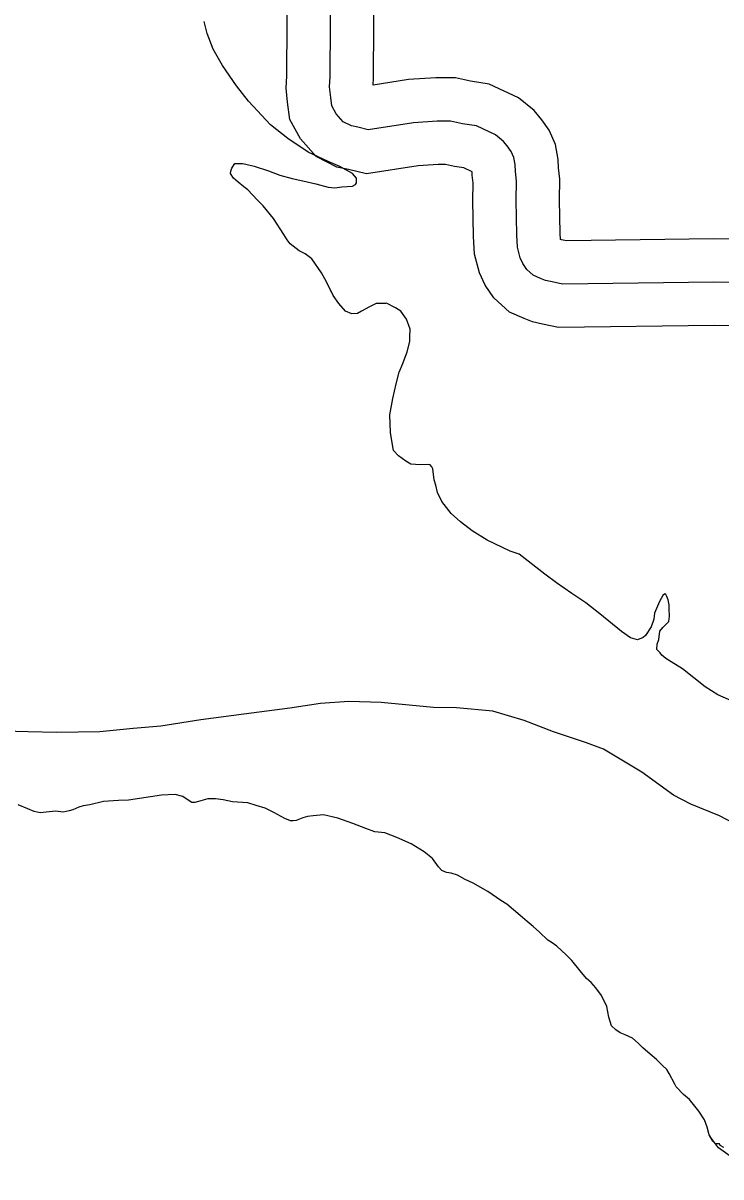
# Model space of a CAD drawing. Extents: x -83719 to 153526, y -11835 to 11446.
# Drawn here: x -2335.7 to -2255.2, y 1086.6 to 1219.8 of the extents above; entities that cross this region are included whole.
import ezdxf

# ---------------------------------------------------------------- set-up
doc = ezdxf.new("R2010")
doc.units = 0
for name, color, linetype in [('Level 10', 7, 'Continuous'), ('Level 2', 7, 'Continuous'), ('Level 59', 7, 'Continuous'), ('Level 9', 7, 'Continuous')]:
    doc.layers.add(name, color=color, linetype=linetype)

msp = doc.modelspace()

# ---------------------------------------------------------------- linework, layer by layer
at = {"layer": 'Level 10'}
for points in [[(-2168.03, 1184.68), (-2255.94, 1184.88), (-2273.91, 1184.66), (-2275.73, 1185.03), (-2276.92, 1185.32), (-2277.86, 1185.69), (-2279.57, 1186.41), (-2281.38, 1188.09), (-2282.37, 1189.56), (-2283.03, 1190.98), (-2283.59, 1193.12), (-2283.72, 1195.15), (-2283.79, 1199.35), (-2283.76, 1201.32), (-2283.86, 1202.25), (-2283.88, 1202.64), (-2284.82, 1203.08), (-2285.91, 1203.24), (-2286.93, 1203.48), (-2287.77, 1203.48), (-2290.1, 1203.33), (-2296.05, 1202.39), (-2298.15, 1202.88), (-2299.49, 1203.17), (-2301.87, 1204.39), (-2303.66, 1206.42), (-2304.92, 1208.68), (-2305.16, 1210.67), (-2305.32, 1212.27), (-2305.26, 1213.7), (-2305.03, 1250.41)], [(-2167.98, 1194.68), (-2255.99, 1194.88), (-2272.96, 1194.67), (-2273.54, 1194.79), (-2273.68, 1194.82), (-2273.72, 1195.55), (-2273.79, 1199.36), (-2273.75, 1201.79), (-2273.89, 1203.07), (-2273.95, 1204.04), (-2274.25, 1205.77), (-2274.99, 1207.42), (-2275.81, 1208.64), (-2276.71, 1209.72), (-2278.51, 1211.16), (-2281.89, 1212.76), (-2284.07, 1213.08), (-2285.79, 1213.47), (-2288.07, 1213.48), (-2291.2, 1213.28), (-2295.29, 1212.64), (-2295.26, 1213.47), (-2295.03, 1250.39)]]:
    msp.add_lwpolyline(points, dxfattribs=at)
at = {"layer": 'Level 2'}
msp.add_lwpolyline([(-2252.83, 1126.96), (-2255.32, 1128.29), (-2258.64, 1129.64), (-2260.62, 1130.67), (-2264.29, 1133.32), (-2268.69, 1135.98), (-2270.67, 1136.72), (-2274.49, 1137.99), (-2277.87, 1139.3), (-2281.48, 1140.38), (-2285.68, 1140.74), (-2288.31, 1140.8), (-2294.38, 1141.37), (-2298.11, 1141.47), (-2301.37, 1141.25), (-2304.92, 1140.73), (-2310.21, 1140.04), (-2315.16, 1139.36), (-2319.8, 1138.65), (-2323, 1138.37), (-2326.82, 1138), (-2331.84, 1137.92), (-2335.11, 1137.97), (-2339.37, 1138.1)], dxfattribs=at)
msp.add_lwpolyline([(-2252.83, 1126.96), (-2255.32, 1128.29), (-2258.64, 1129.64), (-2260.62, 1130.67), (-2264.29, 1133.32), (-2268.69, 1135.98), (-2270.67, 1136.72), (-2274.49, 1137.99), (-2277.87, 1139.3), (-2281.48, 1140.38), (-2285.68, 1140.74), (-2288.31, 1140.8), (-2294.38, 1141.37), (-2298.11, 1141.47), (-2301.37, 1141.25), (-2304.92, 1140.73), (-2310.21, 1140.04), (-2315.16, 1139.36), (-2319.8, 1138.65), (-2323, 1138.37), (-2326.82, 1138), (-2331.84, 1137.92), (-2335.11, 1137.97), (-2339.37, 1138.1)], dxfattribs=at)
at = {"layer": 'Level 59'}
msp.add_lwpolyline([(-2168.01, 1189.68), (-2255.96, 1189.88), (-2273.43, 1189.66), (-2274.64, 1189.91), (-2275.41, 1190.1), (-2275.98, 1190.32), (-2276.81, 1190.68), (-2277.56, 1191.37), (-2278, 1192.03), (-2278.31, 1192.69), (-2278.63, 1193.92), (-2278.72, 1195.35), (-2278.79, 1199.35), (-2278.76, 1201.56), (-2278.87, 1202.66), (-2278.92, 1203.46), (-2279.07, 1204.29), (-2279.38, 1204.98), (-2279.82, 1205.64), (-2280.23, 1206.14), (-2281.17, 1206.89), (-2283.35, 1207.92), (-2284.99, 1208.16), (-2286.36, 1208.47), (-2287.92, 1208.48), (-2290.65, 1208.3), (-2295.86, 1207.49), (-2297.07, 1207.77), (-2297.8, 1207.92), (-2298.74, 1208.41), (-2299.56, 1209.33), (-2300.07, 1210.25), (-2300.19, 1211.22), (-2300.31, 1212.42), (-2300.26, 1213.59), (-2300.03, 1250.4)], dxfattribs=at)
at = {"layer": 'Level 9'}
for points in [[(-2278.45, 1158.48), (-2279.49, 1158.83), (-2282.14, 1160.12), (-2283.85, 1161.2), (-2285.2, 1162.21), (-2286.28, 1163.19), (-2287.37, 1164.58), (-2287.85, 1165.6), (-2288.07, 1166.47), (-2288.24, 1167.06), (-2288.28, 1167.4), (-2288.36, 1168), (-2288.4, 1168.36), (-2288.5, 1168.59), (-2288.71, 1168.79), (-2288.97, 1168.85), (-2289.87, 1168.81), (-2290.94, 1168.89), (-2291.51, 1169.21), (-2292.35, 1169.83), (-2292.93, 1170.46), (-2293.04, 1171.12), (-2293.29, 1172.55), (-2293.36, 1174.56), (-2293.03, 1176.46), (-2292.65, 1178.14), (-2292.28, 1179.51), (-2291.86, 1180.49), (-2291.38, 1181.83), (-2291.07, 1183.04), (-2291.05, 1183.57), (-2291.03, 1184.47), (-2291.45, 1185.63), (-2292.09, 1186.56), (-2292.73, 1186.91), (-2293.74, 1187.46), (-2293.87, 1187.43), (-2294.3, 1187.42), (-2294.94, 1187.41), (-2295.73, 1187.06), (-2296.62, 1186.55), (-2297.11, 1186.27), (-2297.75, 1186.23), (-2298.48, 1186.55), (-2299.26, 1187.44), (-2299.91, 1188.36), (-2300.15, 1188.86), (-2300.26, 1189.03), (-2300.67, 1189.92), (-2301.25, 1190.95), (-2302.38, 1192.6), (-2303.12, 1193.15), (-2303.82, 1193.51), (-2304.87, 1194.32), (-2305.21, 1194.79), (-2305.59, 1195.38), (-2306.78, 1197.23), (-2307.97, 1198.71), (-2308.65, 1199.37), (-2309.77, 1200.55), (-2310.2, 1200.91), (-2310.85, 1201.43), (-2311.39, 1201.89), (-2311.76, 1202.42), (-2311.7, 1202.72), (-2311.6, 1203.06), (-2311.25, 1203.6), (-2310.38, 1203.58), (-2309.98, 1203.52), (-2309.04, 1203.27), (-2307.37, 1202.76), (-2306.07, 1202.25), (-2304.63, 1201.87), (-2303.39, 1201.59), (-2301.89, 1201.25), (-2300.48, 1200.87), (-2299.72, 1200.78), (-2298.89, 1200.9), (-2297.69, 1200.98), (-2297.33, 1201.15), (-2297.2, 1201.36), (-2297.2, 1201.89), (-2297.68, 1202.42), (-2299.12, 1203.23), (-2300.5, 1203.81), (-2302.78, 1204.9), (-2305.14, 1206.47), (-2307.13, 1208.04), (-2309.67, 1210.8), (-2311.06, 1212.54), (-2312.66, 1214.92), (-2313.76, 1216.77), (-2314.46, 1218.6), (-2314.81, 1219.99)], [(-2278.45, 1158.48), (-2279.49, 1158.83), (-2282.14, 1160.12), (-2283.85, 1161.2), (-2285.2, 1162.21), (-2286.28, 1163.19), (-2287.37, 1164.58), (-2287.85, 1165.6), (-2288.07, 1166.47), (-2288.24, 1167.06), (-2288.28, 1167.4), (-2288.36, 1168), (-2288.4, 1168.36), (-2288.5, 1168.59), (-2288.71, 1168.79), (-2288.97, 1168.85), (-2289.87, 1168.81), (-2290.94, 1168.89), (-2291.51, 1169.21), (-2292.35, 1169.83), (-2292.93, 1170.46), (-2293.04, 1171.12), (-2293.29, 1172.55), (-2293.36, 1174.56), (-2293.03, 1176.46), (-2292.65, 1178.14), (-2292.28, 1179.51), (-2291.86, 1180.49), (-2291.38, 1181.83), (-2291.07, 1183.04), (-2291.05, 1183.57), (-2291.03, 1184.47), (-2291.45, 1185.63), (-2292.09, 1186.56), (-2292.73, 1186.91), (-2293.74, 1187.46), (-2293.87, 1187.43), (-2294.3, 1187.42), (-2294.94, 1187.41), (-2295.73, 1187.06), (-2296.62, 1186.55), (-2297.11, 1186.27), (-2297.75, 1186.23), (-2298.48, 1186.55), (-2299.26, 1187.44), (-2299.91, 1188.36), (-2300.15, 1188.86), (-2300.26, 1189.03), (-2300.67, 1189.92), (-2301.25, 1190.95), (-2302.38, 1192.6), (-2303.12, 1193.15), (-2303.82, 1193.51), (-2304.87, 1194.32), (-2305.21, 1194.79), (-2305.59, 1195.38), (-2306.78, 1197.23), (-2307.97, 1198.71), (-2308.65, 1199.37), (-2309.77, 1200.55), (-2310.2, 1200.91), (-2310.85, 1201.43), (-2311.39, 1201.89), (-2311.76, 1202.42), (-2311.7, 1202.72), (-2311.6, 1203.06), (-2311.25, 1203.6), (-2310.38, 1203.58), (-2309.98, 1203.52), (-2309.04, 1203.27), (-2307.37, 1202.76), (-2306.07, 1202.25), (-2304.63, 1201.87), (-2303.39, 1201.59), (-2301.89, 1201.25), (-2300.48, 1200.87), (-2299.72, 1200.78), (-2298.89, 1200.9), (-2297.69, 1200.98), (-2297.33, 1201.15), (-2297.2, 1201.36), (-2297.2, 1201.89), (-2297.68, 1202.42), (-2299.12, 1203.23), (-2300.5, 1203.81), (-2302.78, 1204.9), (-2305.14, 1206.47), (-2307.13, 1208.04), (-2309.67, 1210.8), (-2311.06, 1212.54), (-2312.66, 1214.92), (-2312.82, 1215.18)], [(-2253.67, 1141.43), (-2255.51, 1142.24), (-2256.96, 1143.18), (-2259.59, 1145.24), (-2260.9, 1146.05), (-2261.51, 1146.44), (-2261.98, 1146.84), (-2262.18, 1147.1), (-2262.56, 1147.49), (-2262.53, 1148.09), (-2262.34, 1148.63), (-2262.19, 1149.6), (-2261.87, 1150.01), (-2261.18, 1150.72), (-2261.09, 1151.32), (-2261.14, 1152.19), (-2261.14, 1152.66), (-2261.25, 1153.22), (-2261.39, 1153.62), (-2261.5, 1153.85), (-2261.63, 1153.92), (-2261.86, 1153.71), (-2262.25, 1153.04), (-2262.83, 1151.69), (-2262.91, 1150.99), (-2263.2, 1150.09), (-2263.88, 1149.11), (-2264.14, 1148.87), (-2264.77, 1148.59), (-2265.58, 1148.85), (-2266.62, 1149.56), (-2269.15, 1151.59), (-2270.73, 1152.87), (-2272.38, 1153.97), (-2274.13, 1155.18), (-2275.48, 1156.19), (-2278.45, 1158.48)], [(-2253.67, 1141.43), (-2255.51, 1142.24), (-2256.96, 1143.18), (-2259.59, 1145.24), (-2260.9, 1146.05), (-2261.51, 1146.44), (-2261.98, 1146.84), (-2262.18, 1147.1), (-2262.56, 1147.49), (-2262.53, 1148.09), (-2262.34, 1148.63), (-2262.19, 1149.6), (-2261.87, 1150.01), (-2261.18, 1150.72), (-2261.09, 1151.32), (-2261.14, 1152.19), (-2261.14, 1152.66), (-2261.25, 1153.22), (-2261.39, 1153.62), (-2261.5, 1153.85), (-2261.63, 1153.92), (-2261.86, 1153.71), (-2262.25, 1153.04), (-2262.83, 1151.69), (-2262.91, 1150.99), (-2263.2, 1150.09), (-2263.88, 1149.11), (-2264.14, 1148.87), (-2264.77, 1148.59), (-2265.58, 1148.85), (-2266.62, 1149.56), (-2269.15, 1151.59), (-2270.73, 1152.87), (-2272.38, 1153.97), (-2274.13, 1155.18), (-2275.48, 1156.19), (-2278.45, 1158.48)], [(-2265.35, 1102.63), (-2266.19, 1103.02), (-2266.79, 1103.24), (-2267.3, 1103.57), (-2267.8, 1104.03), (-2268.09, 1105.05), (-2268.34, 1106.29), (-2268.93, 1107.54), (-2269.61, 1108.43), (-2270.15, 1109.06), (-2270.66, 1109.52), (-2271.4, 1110.41), (-2272.36, 1111.59), (-2273.03, 1112.25), (-2274.11, 1113.23), (-2274.75, 1113.72), (-2275.12, 1113.95), (-2276.1, 1114.87), (-2276.81, 1115.52), (-2277.52, 1116.08), (-2278.33, 1116.8), (-2279.85, 1118.08), (-2280.56, 1118.53), (-2282.04, 1119.54), (-2283.75, 1120.52), (-2284.66, 1120.94), (-2285.57, 1121.42), (-2286.27, 1121.68), (-2286.84, 1121.74), (-2287.37, 1121.99), (-2287.75, 1122.39), (-2288.43, 1123.38), (-2289.41, 1124.13), (-2290.89, 1125.04), (-2292.56, 1125.78), (-2293.94, 1126.32), (-2295.1, 1126.44), (-2296.14, 1126.82), (-2297.65, 1127.4), (-2299.36, 1128.01), (-2301.03, 1128.41), (-2302.22, 1128.29), (-2302.86, 1128.22), (-2303.39, 1128.07), (-2304.18, 1127.73), (-2304.51, 1127.69), (-2304.81, 1127.72), (-2305.48, 1127.97), (-2306.76, 1128.69), (-2307.76, 1129.17), (-2308.8, 1129.49), (-2309.74, 1129.77), (-2311.54, 1129.91), (-2312.61, 1130.13), (-2313.47, 1130.24), (-2314.37, 1130.23), (-2315.43, 1129.95), (-2315.86, 1129.81), (-2316.2, 1129.83), (-2316.63, 1130.09), (-2317.24, 1130.52), (-2318.14, 1130.74), (-2319.71, 1130.68), (-2323.53, 1130.11), (-2324.69, 1130.06), (-2326.42, 1129.93), (-2327.98, 1129.57), (-2328.77, 1129.43), (-2329.27, 1129.29), (-2329.93, 1128.98), (-2330.36, 1128.87), (-2331.06, 1128.72), (-2331.89, 1128.81), (-2332.69, 1128.73), (-2333.72, 1128.65), (-2334.42, 1128.77), (-2335.13, 1129.09), (-2336.27, 1129.54)], [(-2265.35, 1102.63), (-2266.19, 1103.02), (-2266.79, 1103.24), (-2267.3, 1103.57), (-2267.8, 1104.03), (-2268.09, 1105.05), (-2268.34, 1106.29), (-2268.93, 1107.54), (-2269.61, 1108.43), (-2270.15, 1109.06), (-2270.66, 1109.52), (-2271.4, 1110.41), (-2272.36, 1111.59), (-2273.03, 1112.25), (-2274.11, 1113.23), (-2274.75, 1113.72), (-2275.12, 1113.95), (-2276.1, 1114.87), (-2276.81, 1115.52), (-2277.52, 1116.08), (-2278.33, 1116.8), (-2279.85, 1118.08), (-2280.56, 1118.53), (-2282.04, 1119.54), (-2283.75, 1120.52), (-2284.66, 1120.94), (-2285.57, 1121.42), (-2286.27, 1121.68), (-2286.84, 1121.74), (-2287.37, 1121.99), (-2287.75, 1122.39), (-2288.43, 1123.38), (-2289.41, 1124.13), (-2290.89, 1125.04), (-2292.56, 1125.78), (-2293.94, 1126.32), (-2295.1, 1126.44), (-2296.14, 1126.82), (-2297.65, 1127.4), (-2299.36, 1128.01), (-2301.03, 1128.41), (-2302.22, 1128.29), (-2302.86, 1128.22), (-2303.39, 1128.07), (-2304.18, 1127.73), (-2304.51, 1127.69), (-2304.81, 1127.72), (-2305.48, 1127.97), (-2306.76, 1128.69), (-2307.76, 1129.17), (-2308.8, 1129.49), (-2309.74, 1129.77), (-2311.54, 1129.91), (-2312.61, 1130.13), (-2313.47, 1130.24), (-2314.37, 1130.23), (-2315.43, 1129.95), (-2315.86, 1129.81), (-2316.2, 1129.83), (-2316.63, 1130.09), (-2317.24, 1130.52), (-2318.14, 1130.74), (-2319.71, 1130.68), (-2323.53, 1130.11), (-2324.69, 1130.06), (-2326.42, 1129.93), (-2327.98, 1129.57), (-2328.77, 1129.43), (-2329.27, 1129.29), (-2329.93, 1128.98), (-2330.36, 1128.87), (-2331.06, 1128.72), (-2331.89, 1128.81), (-2332.69, 1128.73), (-2333.72, 1128.65), (-2334.42, 1128.77), (-2335.13, 1129.09), (-2336.27, 1129.54)], [(-2250.75, 1086.6), (-2255.43, 1089.97), (-2256.26, 1091.02), (-2256.51, 1091.46), (-2256.73, 1092.33), (-2257.07, 1093.19), (-2257.69, 1094.18), (-2258.78, 1095.53), (-2259.49, 1096.12), (-2260.33, 1097.01), (-2260.47, 1097.3), (-2261.12, 1098.53), (-2261.4, 1098.99), (-2261.94, 1099.52), (-2262.61, 1100.17), (-2263.32, 1100.79), (-2264.17, 1101.51), (-2264.71, 1102.04), (-2265.35, 1102.63)], [(-2254.82, 1089.99), (-2255.23, 1090.25), (-2255.33, 1090.41), (-2255.56, 1090.44), (-2255.8, 1090.44), (-2256.1, 1090.73), (-2256.51, 1091.46), (-2256.73, 1092.33), (-2257.07, 1093.19), (-2257.69, 1094.18), (-2258.78, 1095.53), (-2259.49, 1096.12), (-2260.33, 1097.01), (-2260.47, 1097.3), (-2261.12, 1098.53), (-2261.4, 1098.99), (-2261.94, 1099.52), (-2262.61, 1100.17), (-2263.32, 1100.79), (-2264.17, 1101.51), (-2264.71, 1102.04), (-2265.35, 1102.63)]]:
    msp.add_lwpolyline(points, dxfattribs=at)

doc.saveas('drawing.dxf')
